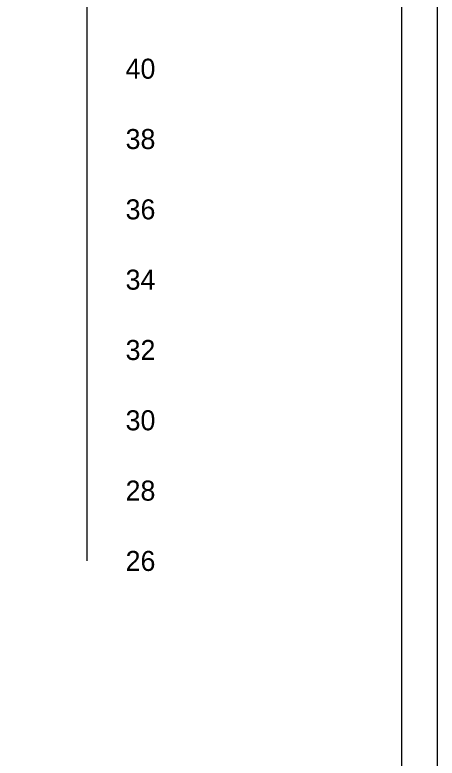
# Model space of a CAD drawing. Extents: x 700746 to 706058, y 6570320 to 6580460.
# Drawn here: x 705506.7 to 705626.8, y 6576181.4 to 6576392.8 of the extents above; entities that cross this region are included whole.
import ezdxf

# ---------------------------------------------------------------- set-up
doc = ezdxf.new("R2010")
doc.units = 0
for name, color, linetype in [('ABIJOONIS', 7, 'Continuous'), ('mõõtpost parem', 7, 'Continuous'), ('VORMISTUS', 7, 'Continuous')]:
    doc.layers.add(name, color=color, linetype=linetype)

msp = doc.modelspace()

# ---------------------------------------------------------------- linework, layer by layer
at = {"layer": 'ABIJOONIS'}
msp.add_lwpolyline([(703946.83, 6576748.7), (705626.83, 6576748.7), (705626.83, 6575528.7), (703946.83, 6575528.7), (703946.83, 6576748.7)], dxfattribs=at)
at = {"layer": 'mõõtpost parem'}
msp.add_line((705527.23, 6576237.47), (705527.23, 6576617.47), dxfattribs=at)
at = {"layer": 'VORMISTUS'}
msp.add_lwpolyline([(703986.83, 6575538.7), (705616.83, 6575538.7), (705616.83, 6576738.7), (703986.83, 6576738.7)], close=True, dxfattribs=at)

# ---------------------------------------------------------------- texts
at = {"layer": 'mõõtpost parem'}
for s, p in [('40', (705538.19, 6576374.62)), ('38', (705538.19, 6576354.62)), ('36', (705538.19, 6576334.62)), ('34', (705538.19, 6576314.62)), ('32', (705538.19, 6576294.62)), ('30', (705538.19, 6576274.62)), ('28', (705538.19, 6576254.62)), ('26', (705538.19, 6576234.62))]:
    msp.add_text(s, height=5.7, dxfattribs=at).set_placement(p)

doc.saveas('drawing.dxf')
